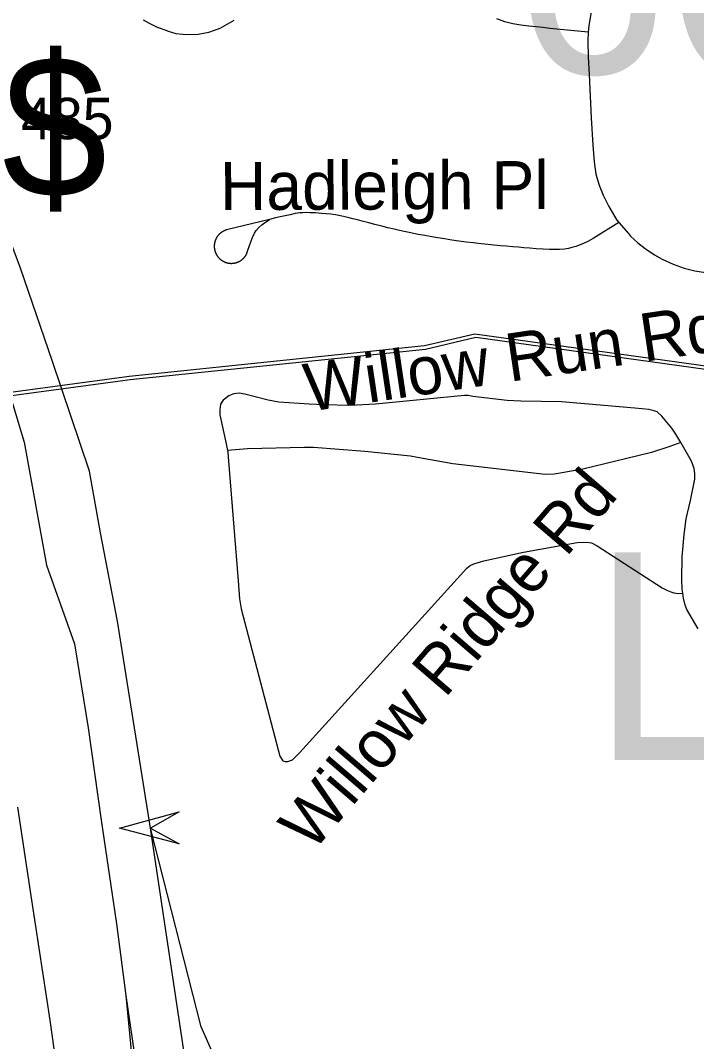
# Model space of a CAD drawing. Extents: x 1383679 to 1536984, y 460658 to 651027.
# Drawn here: x 1438807 to 1440144, y 493982 to 496001 of the extents above; entities that cross this region are included whole.
import ezdxf

# ---------------------------------------------------------------- set-up
doc = ezdxf.new("R2010")
doc.units = 0
for name, color, linetype in [('Default', 7, 'Continuous'), ('Exist Boundary Political City Limit New', 7, 'Continuous'), ('Exist Road Non-System Type 51', 7, 'Continuous'), ('Exist Road Non-System Type 51 Label', 7, 'Continuous'), ('Exist Road Primary Interstate Divided Center Attributed', 7, 'Continuous'), ('Exist Road Primary Interstate Ramp 1 Lane Attributed', 7, 'Continuous'), ('Exist Road Primary Interstate Shield CELL', 7, 'Continuous'), ('Exist Road Primary Interstate Structure Cantilever Sign Attributed CELL', 7, 'Continuous'), ('Exist Road Primary Interstate Structure Cantilever Sign Number Label', 7, 'Continuous'), ('Exist Road Secondary Structure Standard Bridge Number Label', 7, 'Continuous'), ('Map Preparation Boundary City Limit Buffer Line', 7, 'Continuous')]:
    doc.layers.add(name, color=color, linetype=linetype)

msp = doc.modelspace()

# ---------------------------------------------------------------- linework, layer by layer
at = {"layer": 'Default'}
msp.add_lwpolyline([(1443702.8, 495600.8), (1443701.1, 495606.9), (1443370.4, 495490.8), (1442703.9, 495470.9), (1442286.1, 495607.2), (1442090.2, 495272.1), (1441760.9, 495395.9), (1441718.2, 495295.3), (1441141.2, 494981.2), (1440699, 495242.9), (1439705.9, 495381.2), (1439606.1, 495357.7), (1439022.6, 495297.1), (1438675.1, 495250.5)], dxfattribs=at)
at = {"layer": 'Exist Boundary Political City Limit New'}
for points in [[(1443702.8, 495600.8), (1443701.1, 495606.9), (1443370.4, 495490.8), (1442703.9, 495470.9), (1442286.1, 495607.2), (1442090.2, 495272.1), (1441760.9, 495395.9), (1441718.2, 495295.3), (1441141.2, 494981.2), (1440699, 495242.9), (1439705.9, 495381.2), (1439606.1, 495357.7), (1439022.6, 495297.1), (1438675.1, 495250.5)], [(1438675.1, 495250.5), (1438677, 495244.4), (1439024.2, 495291), (1439607.8, 495351.5), (1439707.4, 495375.1), (1440700.6, 495236.8), (1441142.9, 494975), (1441719.9, 495289.2), (1441762.5, 495389.7), (1442091.9, 495265.9), (1442287.8, 495601), (1442705.5, 495464.7), (1443372, 495484.7), (1443702.8, 495600.8)]]:
    msp.add_lwpolyline(points, dxfattribs=at)
at = {"layer": 'Exist Road Non-System Type 51'}
for points in [[(1439981.9, 496308), (1439986.5, 496274.3), (1439987.2, 496246.8), (1439986.1, 496221.2), (1439984.2, 496198.5), (1439978.1, 496171.2), (1439968, 496136.3), (1439955.6, 496096.7), (1439944.8, 496057.7), (1439936.4, 496022.9), (1439930.6, 495990.6), (1439929.8, 495978)], [(1439049.9, 496002.6), (1439063.1, 495995.1), (1439077.9, 495988.2), (1439096.8, 495981.2), (1439097.7, 495980.9), (1439114.7, 495975.5), (1439128.6, 495974.1), (1439142.3, 495973.5), (1439159, 495974.1), (1439179.8, 495978.1), (1439202.2, 495986.3), (1439229.9, 496001.8)], [(1439929.8, 495978), (1439853.7, 495985.6), (1439840, 495987), (1439826.6, 495988.3), (1439812.5, 495989.8), (1439796.5, 495991.7), (1439780.5, 495994.5), (1439764.8, 495998.8), (1439748.8, 496004.7)], [(1439929.8, 495978), (1439928.8, 495960.8), (1439929.3, 495928.6), (1439931.4, 495894.5), (1439935.7, 495808.6), (1439938.5, 495754.6), (1439941.1, 495721.9), (1439945, 495697.5), (1439951.2, 495675.5), (1439959.4, 495655.5), (1439970.4, 495633.4), (1439986.5, 495606.6), (1439990.5, 495601.8)], [(1439299.9, 495607.9), (1439231.1, 495591.1), (1439214.8, 495587.1), (1439214.2, 495586.9), (1439213.7, 495586.7), (1439213.1, 495586.5), (1439212.6, 495586.3), (1439212, 495586.1), (1439211.5, 495585.9), (1439210.9, 495585.7), (1439210.4, 495585.4), (1439209.9, 495585.2), (1439209.3, 495584.9), (1439208.8, 495584.7), (1439208.3, 495584.4), (1439207.8, 495584.1), (1439207.3, 495583.8), (1439206.8, 495583.5), (1439206.3, 495583.2), (1439205.8, 495582.9), (1439205.3, 495582.5), (1439204.8, 495582.2), (1439204.3, 495581.9), (1439203.8, 495581.5), (1439203.4, 495581.2), (1439202.9, 495580.8), (1439202.5, 495580.4), (1439202, 495580), (1439201.6, 495579.6), (1439201.2, 495579.2), (1439200.7, 495578.8), (1439200.3, 495578.4), (1439199.9, 495578), (1439199.5, 495577.6), (1439199.1, 495577.1), (1439198.7, 495576.7), (1439198.3, 495576.2), (1439198, 495575.8), (1439197.6, 495575.3), (1439197.3, 495574.8), (1439196.9, 495574.4), (1439196.6, 495573.9), (1439196.2, 495573.4), (1439195.9, 495572.9), (1439195.6, 495572.4), (1439195.3, 495571.9), (1439195, 495571.4), (1439194.7, 495570.9), (1439194.4, 495570.4), (1439194.2, 495569.8), (1439193.9, 495569.3), (1439193.7, 495568.8), (1439193.4, 495568.2), (1439193.2, 495567.7), (1439193, 495567.1), (1439192.8, 495566.6), (1439192.6, 495566), (1439192.4, 495565.5), (1439192.2, 495564.9), (1439192, 495564.4), (1439191.8, 495563.8), (1439191.7, 495563.2), (1439191.5, 495562.7), (1439191.4, 495562.1), (1439191.3, 495561.5), (1439191.2, 495560.9), (1439191.1, 495560.4), (1439191, 495559.8), (1439190.9, 495559.2), (1439190.8, 495558.6), (1439190.8, 495558), (1439190.7, 495557.4), (1439190.7, 495556.9), (1439190.6, 495556.3), (1439190.6, 495555.7), (1439190.6, 495555.1), (1439190.6, 495554.5), (1439190.6, 495553.9), (1439190.6, 495553.3), (1439190.6, 495552.7), (1439190.7, 495552.2), (1439190.7, 495551.6), (1439190.8, 495551), (1439190.9, 495550.4), (1439190.9, 495549.8), (1439191, 495549.2), (1439191.1, 495548.7), (1439191.2, 495548.1), (1439191.4, 495547.5), (1439191.5, 495546.9), (1439191.6, 495546.4), (1439191.8, 495545.8), (1439191.9, 495545.2), (1439192.1, 495544.7), (1439192.3, 495544.1), (1439192.5, 495543.5), (1439192.7, 495543), (1439192.9, 495542.4), (1439193.1, 495541.9), (1439193.3, 495541.3)], [(1439242.3, 495526.1), (1439242.8, 495526.4), (1439243.3, 495526.7), (1439243.8, 495527.1), (1439244.2, 495527.4), (1439244.7, 495527.8), (1439245.2, 495528.1), (1439245.6, 495528.5), (1439246.1, 495528.9), (1439246.5, 495529.2), (1439247, 495529.6), (1439247.4, 495530), (1439247.8, 495530.4), (1439248.3, 495530.9), (1439248.7, 495531.3), (1439249.1, 495531.7), (1439249.5, 495532.1), (1439249.9, 495532.6), (1439250.2, 495533), (1439250.6, 495533.5), (1439251, 495533.9), (1439251.3, 495534.4), (1439251.7, 495534.9), (1439252, 495535.4), (1439252.4, 495535.8), (1439252.7, 495536.3), (1439253, 495536.8), (1439253.3, 495537.3), (1439253.6, 495537.8), (1439253.9, 495538.4), (1439254.2, 495538.9), (1439254.5, 495539.4), (1439254.7, 495539.9), (1439255, 495540.4), (1439255.2, 495541), (1439257.1, 495547.3), (1439259.3, 495554.5), (1439262.6, 495563.4), (1439266.3, 495572), (1439270, 495580.7), (1439273.4, 495586.1), (1439278.4, 495592), (1439284.4, 495596.9), (1439289.9, 495601.2), (1439291.9, 495602.5), (1439295.2, 495604.6), (1439299.9, 495607.9)], [(1439990.5, 495601.8), (1439939.5, 495569.8), (1439928.8, 495564.2), (1439921.5, 495560.8), (1439913.8, 495557.5), (1439905.4, 495554.4), (1439897.5, 495552.2), (1439890.6, 495550.6), (1439882.6, 495549.3), (1439873, 495548.5), (1439863.8, 495548.1), (1439853.3, 495548.2), (1439840.8, 495548.8), (1439827, 495549.8), (1439814, 495550.8), (1439802.4, 495551.8), (1439791.7, 495552.7), (1439780.4, 495553.6), (1439768.4, 495554.7), (1439756.6, 495555.8), (1439743.4, 495557), (1439731.1, 495558.2), (1439718.3, 495559.6), (1439702.6, 495561.3), (1439688.2, 495563), (1439673.7, 495564.9), (1439659.8, 495566.9), (1439645.9, 495569.1), (1439632.6, 495571.2), (1439620.8, 495573.2), (1439606.9, 495575.7), (1439593.4, 495578.2), (1439584.6, 495580), (1439575.9, 495581.8), (1439566.2, 495583.9), (1439556.6, 495586.1), (1439546.3, 495588.5), (1439533.8, 495591.5), (1439521.7, 495594.5), (1439507.7, 495598), (1439495.8, 495601), (1439482.9, 495604.3), (1439473.4, 495606.7), (1439464.2, 495609.1), (1439456.9, 495610.9), (1439448.4, 495612.9), (1439439.9, 495614.8), (1439430.3, 495616.6), (1439421.2, 495617.9), (1439402.2, 495619.8), (1439390.9, 495620.6), (1439380.2, 495621.1), (1439371.3, 495621.3), (1439365.6, 495621.1), (1439359.4, 495620.7), (1439350.8, 495619.4), (1439340.4, 495617.2), (1439330.8, 495615.1), (1439321, 495612.9), (1439311.6, 495610.8), (1439299.9, 495607.9)], [(1439990.5, 495601.8), (1440009, 495580.2), (1440013.5, 495575), (1440027.9, 495561.4), (1440042.1, 495550.6), (1440061, 495537.5), (1440076, 495528.9), (1440097.8, 495519.1), (1440119.3, 495511.2), (1440140.4, 495506.1), (1440169.9, 495501.4), (1440189.6, 495499.8), (1440209.2, 495500.2), (1440226.3, 495501.6), (1440244.1, 495504.1), (1440264.6, 495508.9), (1440306.6, 495523.2), (1440369.3, 495545.6), (1440434.9, 495569.4), (1440477, 495587.3), (1440477.6, 495587.5), (1440519.4, 495609.2), (1440529.2, 495615.6)], [(1439193.3, 495541.3), (1439193.6, 495540.8), (1439193.8, 495540.3), (1439194.1, 495539.7), (1439194.3, 495539.2), (1439194.6, 495538.7), (1439194.9, 495538.2), (1439195.2, 495537.7), (1439195.5, 495537.2), (1439195.8, 495536.7), (1439196.1, 495536.2), (1439196.4, 495535.7), (1439196.8, 495535.2), (1439197.1, 495534.7), (1439197.5, 495534.3), (1439197.8, 495533.8), (1439198.2, 495533.3), (1439198.6, 495532.9), (1439199, 495532.4), (1439199.4, 495532), (1439199.8, 495531.6), (1439200.2, 495531.1), (1439200.6, 495530.7), (1439201, 495530.3), (1439201.4, 495529.9), (1439201.9, 495529.5), (1439202.3, 495529.1), (1439202.8, 495528.7), (1439203.2, 495528.4), (1439203.7, 495528), (1439204.1, 495527.6), (1439204.6, 495527.3), (1439205.1, 495527), (1439205.6, 495526.6), (1439206.1, 495526.3), (1439206.6, 495526), (1439207.1, 495525.7), (1439207.6, 495525.4), (1439208.1, 495525.1), (1439208.6, 495524.8), (1439209.1, 495524.6), (1439209.7, 495524.3), (1439210.2, 495524), (1439210.7, 495523.8), (1439211.3, 495523.6), (1439211.8, 495523.3), (1439212.4, 495523.1), (1439212.9, 495522.9), (1439213.5, 495522.7), (1439214, 495522.5), (1439214.6, 495522.4), (1439215.2, 495522.2), (1439215.7, 495522), (1439216.3, 495521.9), (1439216.9, 495521.8), (1439217.4, 495521.6), (1439218, 495521.5), (1439218.6, 495521.4), (1439219.2, 495521.3), (1439219.8, 495521.2), (1439220.3, 495521.2), (1439220.9, 495521.1), (1439221.5, 495521), (1439222.1, 495521), (1439222.7, 495521), (1439223.3, 495520.9), (1439223.9, 495520.9), (1439224.4, 495520.9), (1439225, 495520.9), (1439225.6, 495520.9), (1439226.2, 495521), (1439226.8, 495521), (1439227.4, 495521.1), (1439228, 495521.1), (1439228.6, 495521.2), (1439229.1, 495521.3), (1439229.7, 495521.4), (1439230.3, 495521.5), (1439230.9, 495521.6), (1439231.5, 495521.7), (1439232, 495521.8), (1439232.6, 495521.9), (1439233.2, 495522.1), (1439233.7, 495522.3), (1439234.3, 495522.4), (1439234.9, 495522.6), (1439235.4, 495522.8), (1439236, 495523), (1439236.5, 495523.2), (1439237.1, 495523.4), (1439237.6, 495523.6), (1439238.2, 495523.9), (1439238.7, 495524.1), (1439239.2, 495524.4), (1439239.7, 495524.6), (1439240.3, 495524.9), (1439240.8, 495525.2), (1439241.3, 495525.5), (1439241.8, 495525.8), (1439242.3, 495526.1)], [(1440112.5, 495166.4), (1440102.7, 495183.1), (1440095.1, 495195.1), (1440075.2, 495219), (1440066.1, 495227.2), (1440059.7, 495229.5), (1440049.8, 495231.7), (1440021.7, 495234.9), (1439876.9, 495247.1), (1439796.7, 495248.4), (1439769.2, 495249.9), (1439701.8, 495257.9), (1439692.7, 495259.4), (1439685, 495259.4), (1439509.3, 495242.2), (1439459.4, 495239.8), (1439407.4, 495241.5), (1439378.4, 495242.4), (1439318.3, 495246.5), (1439297.4, 495250.6), (1439251.2, 495262.4), (1439239.9, 495264.1), (1439229.5, 495263.2), (1439219.4, 495258.7), (1439208.1, 495250.1), (1439203.1, 495242.4), (1439201.4, 495232.1), (1439201.4, 495221.6), (1439214.1, 495164.2), (1439216.6, 495150.8)], [(1440112.5, 495166.4), (1440091.3, 495158.8), (1440054.7, 495147), (1440006.2, 495134.8), (1439919, 495114), (1439895.8, 495109.9), (1439878.1, 495106.9), (1439862.7, 495104.1), (1439844.6, 495103.6), (1439661.8, 495124.5), (1439592, 495137.2), (1439578.2, 495139.5), (1439488.2, 495149), (1439386.8, 495157.1), (1439368.8, 495157.1), (1439256, 495154.3), (1439216.6, 495150.8)], [(1440116.6, 494868.5), (1440115.3, 494877), (1440114.9, 494895.3), (1440115.3, 494940.4), (1440119, 494984.9), (1440123.5, 495016), (1440131.7, 495052.3), (1440140.3, 495094.4), (1440140.7, 495105.1), (1440139.2, 495115.2), (1440133.8, 495130.1), (1440112.5, 495166.4)], [(1439216.6, 495150.8), (1439217.3, 495147.5), (1439219, 495129.9), (1439237.7, 494893.4), (1439240.3, 494857.9), (1439243.9, 494838), (1439320.4, 494546.3), (1439326.4, 494537), (1439331, 494535.7), (1439335.9, 494536.2), (1439344.9, 494539), (1439359.5, 494553.8), (1439689.5, 494918.5), (1439696.2, 494923.4), (1439703.5, 494927.1), (1439723.5, 494932.5), (1439801.7, 494950.1), (1439907.6, 494969), (1439926.3, 494969.8), (1439936.2, 494968.1), (1439947.1, 494962.5), (1440076, 494879.4), (1440086.1, 494873.8), (1440092.8, 494871.2), (1440098.8, 494869.3), (1440107.8, 494868), (1440116.6, 494868.5)], [(1440146.9, 494798.5), (1440124.4, 494836.7), (1440121.6, 494844.8), (1440118.1, 494859), (1440116.6, 494868.5)], [(1438801.9, 494445.7), (1438829.4, 494262), (1438865.8, 494024.3), (1438873.6, 493968), (1438877.7, 493943.8), (1438883.3, 493901.3), (1438882, 493871.3), (1438878.5, 493849.6), (1438874.6, 493833.1), (1438870.6, 493818.7), (1438866, 493806.8), (1438860, 493792.3), (1438850.2, 493773.3), (1438843.6, 493761.2), (1438832.2, 493742.9), (1438808.9, 493717.3), (1438788.3, 493694.5)]]:
    msp.add_lwpolyline(points, dxfattribs=at)
at = {"layer": 'Exist Road Primary Interstate Divided Center Attributed'}
for points in [[(1439064.4, 494404.3), (1438999.6, 494813.1), (1438965.9, 494988.4), (1438944, 495109.8), (1438871.1, 495326.7), (1438807.6, 495511.7), (1438725.2, 495730.5), (1438681.5, 495830.7), (1438517.2, 496131.6)], [(1438737.9, 495421.5), (1438814.7, 495167.1), (1438858.8, 494924.2), (1438914.3, 494768.7), (1438941.3, 494602.4), (1438967.3, 494420.2), (1438997.4, 494215), (1439015.5, 494073.2)], [(1439319, 492707.2), (1439064.4, 494404.3)], [(1439015.5, 494073.2), (1439254.6, 492440.7)]]:
    msp.add_lwpolyline(points, dxfattribs=at)
at = {"layer": 'Exist Road Primary Interstate Ramp 1 Lane Attributed'}
for points in [[(1439906.9, 492693.7), (1439874.7, 492849.4), (1439834.7, 493000.8), (1439798.2, 493085.7), (1439743, 493194.8), (1439655.8, 493295.3), (1439520.8, 493473.8), (1439351.1, 493686.1), (1439261.1, 493809.1), (1439207.9, 493913.2), (1439164.7, 494011.6), (1439064.4, 494404.3)], [(1439015.5, 494073.2), (1439060.7, 493608.6), (1439060.7, 493460.8), (1439057.7, 493337.1), (1439018.6, 493182.1), (1438929.5, 492811.6), (1438779.4, 492366.7), (1438746.1, 492258.3), (1438677.7, 492123.7)]]:
    msp.add_lwpolyline(points, dxfattribs=at)
at = {"layer": 'Exist Road Primary Interstate Structure Cantilever Sign Attributed CELL'}
msp.add_lwpolyline([(1439121.3, 494373), (1439003.4, 494404.1), (1439121.1, 494436.1), (1439064.4, 494404.3)], close=True, dxfattribs=at)
at = {"layer": 'Map Preparation Boundary City Limit Buffer Line'}
for points in [[(1443702.8, 495600.8), (1443701.1, 495606.9), (1443370.4, 495490.8), (1442703.9, 495470.9), (1442286.1, 495607.2), (1442090.2, 495272.1), (1441760.9, 495395.9), (1441718.2, 495295.3), (1441141.2, 494981.2), (1440699, 495242.9), (1439705.9, 495381.2), (1439606.1, 495357.7), (1439022.6, 495297.1), (1438675.1, 495250.5)], [(1443702.8, 495600.8), (1443701.1, 495606.9), (1443370.4, 495490.8), (1442703.9, 495470.9), (1442286.1, 495607.2), (1442090.2, 495272.1), (1441760.9, 495395.9), (1441718.2, 495295.3), (1441141.2, 494981.2), (1440699, 495242.9), (1439705.9, 495381.2), (1439606.1, 495357.7), (1439022.6, 495297.1), (1438675.1, 495250.5)], [(1438675.1, 495250.5), (1438677, 495244.4), (1439024.2, 495291), (1439607.8, 495351.5), (1439707.4, 495375.1), (1440700.6, 495236.8), (1441142.9, 494975), (1441719.9, 495289.2), (1441762.5, 495389.7), (1442091.9, 495265.9), (1442287.8, 495601), (1442705.5, 495464.7), (1443372, 495484.7), (1443702.8, 495600.8)]]:
    msp.add_lwpolyline(points, dxfattribs=at)

# ---------------------------------------------------------------- texts
at = {"layer": 'Default'}
msp.add_text('$', height=278.9, dxfattribs=at).set_placement((1438771.3, 495651.5))
at = {"layer": 'Exist Road Non-System Type 51 Label'}
for s, rotation, p in [('Hadleigh Pl', 0.1642, (1439201.9, 495626.4)), ('Willow Run Rd', 8.4634, (1439376.1, 495227.3)), ('Willow Ridge Rd', 49.3544, (1439384.4, 494354.4))]:
    msp.add_text(s, height=95, rotation=rotation, dxfattribs=at).set_placement(p)
at = {"layer": 'Exist Road Primary Interstate Shield CELL'}
msp.add_text('485', height=82.02, dxfattribs=at).set_placement((1438808.5, 495766.3))
at = {"layer": 'Exist Road Primary Interstate Structure Cantilever Sign Number Label'}
msp.add_text('L614', height=410.1, dxfattribs=at).set_placement((1439937.2, 494539.2))
at = {"layer": 'Exist Road Secondary Structure Standard Bridge Number Label'}
msp.add_text('603', height=410.1, dxfattribs=at).set_placement((1439782, 495896.5))

doc.saveas('drawing.dxf')
